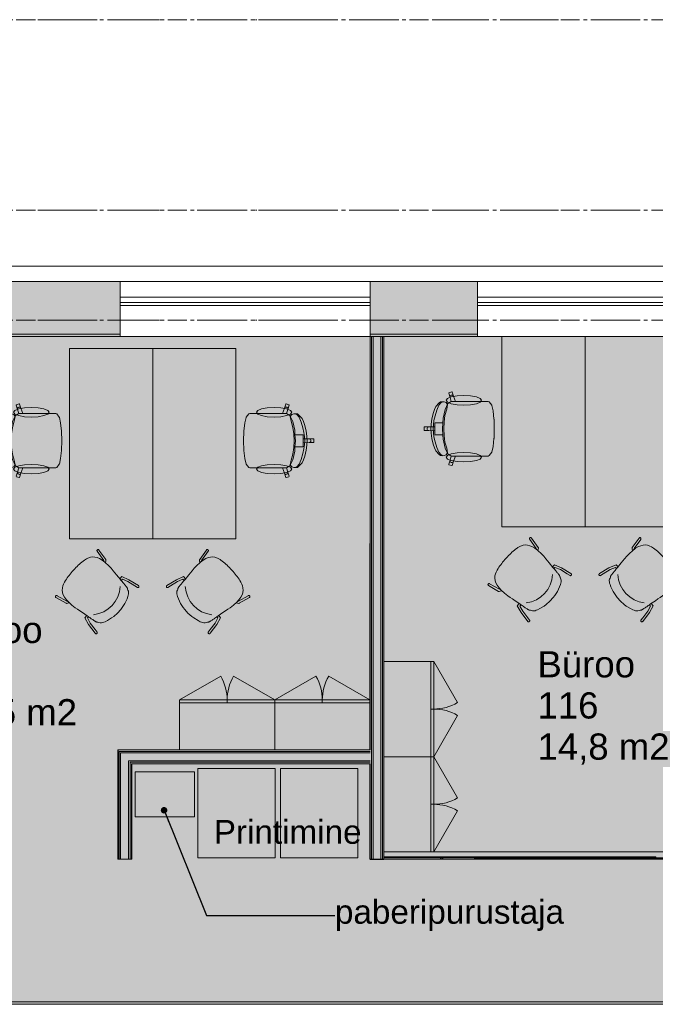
# Model space of a CAD drawing. Header units: millimetres. Extents: x -469965 to -394737, y -22321 to 14469.
# Tile 351 of 425: x -417473 to -412131, y -12347 to -4077. Entities that reach past the tile are written whole.
import ezdxf
from ezdxf.enums import TextEntityAlignment as Align

# ---------------------------------------------------------------- set-up
doc = ezdxf.new("R2010")
doc.units = ezdxf.units.MM
doc.header["$MEASUREMENT"] = 0
for name, pattern in [('CENTER', [254, 158.75, -31.75, 31.75, -31.75]), ('Dashed', [564.444447, 282.222223, -282.222223]), ('Dot & Dashed', [670.277762, 352.777767, -176.388884, 0, -141.111112])]:
    doc.linetypes.add(name, pattern=pattern)
for name, color, linetype, lineweight in [('A-06-TELJED_Pen_No__253', 7, 'Continuous', 13), ('A-11-SISUSTUS_Pen_No__250', 7, 'Continuous', 13), ('ARCHICAD Zone Stamps_Pen_No__1', 7, 'Continuous', 13), ('New_A-03-PEENJOON_Pen_No__7', 7, 'Continuous', 15), ('New_A-GLAZ-CURT.IFC Model_Pen_No__1', 7, 'Continuous', 13), ('New_A-WALL.IFC Model_Pen_No__1', 7, 'Continuous', 13), ('New_ARCHICAD Windows_Pen_No__1', 7, 'Continuous', 13), ('New_I-WALL.IFC Model_Pen_No__1', 7, 'Continuous', 13), ('SA Furniture & Equipment_Pen_No__1', 7, 'Continuous', 13)]:
    doc.layers.add(name, color=color, linetype=linetype, lineweight=lineweight)
for name, color, linetype in [('A-AREA.IFC Model', 7, 'Continuous'), ('New_A-FLOR.IFC Model', 7, 'Continuous'), ('New_A-WALL.IFC Model', 7, 'Continuous'), ('New_I-WALL.IFC Model', 7, 'Continuous'), ('SA Furniture & Equipment', 7, 'Continuous')]:
    doc.layers.add(name, color=color, linetype=linetype)
for name, color, linetype, lineweight, true_color in [('New_A-FLOR.IFC Model_Pen_No__89', 7, 'Continuous', 20, 0x71cebe), ('New_A-WALL.IFC Model_Pen_No__160', 7, 'Continuous', 0, 0xe8e8e8), ('New_I-WALL.IFC Model_Pen_No__160', 7, 'Continuous', 0, 0xe8e8e8), ('SA Furniture & Equipment_Pen_No__2', 7, 'Continuous', 15, 0x444444)]:
    doc.layers.add(name, color=color, linetype=linetype, lineweight=lineweight, true_color=true_color)
doc.styles.add('GENERATED_STYLE_1', font='arial.ttf')
doc.styles.add('GENERATED_STYLE_2', font='arial.ttf')
doc.dimstyles.new('GENERATED_STYLE__1', dxfattribs={"dimtxt": 0.18, "dimasz": 109.44, "dimexe": 0.18, "dimexo": 0.0625, "dimgap": 0.09, "dimtad": 0, "dimtih": 1, "dimtoh": 1, "dimdec": 4, "dimzin": 0, "dimdsep": 46, "dimcen": 0.09, "dimadec": 0, "dimazin": 0, "dimtfac": 1, "dimtdec": 4, "dimtmove": 0, "dimatfit": 3, "dimldrblk": 'ARROWHEAD_11', "dimfxl": 1, "dimtolj": 1, "dimtzin": 0, "dimarcsym": 0})

# ---------------------------------------------------------------- blocks, each defined once
blk = doc.blocks.new('Slab_2', base_point=(-432166.9, -6737.5))
at = {"layer": 'New_A-FLOR.IFC Model_Pen_No__89', "color": 123, "linetype": 'Continuous', "lineweight": 20, "true_color": 0x71cebe, "flags": 128}
blk.add_lwpolyline([(-432166.9, -6737.5), (-432166.9, -12327.5), (-405154.3, -12327.5), (-405154.3, -6737.5)], close=True, dxfattribs=at)
blk = doc.blocks.new('Slab_4', base_point=(-405155.3, -12327.5))
at = {"layer": 'New_A-FLOR.IFC Model_Pen_No__89', "color": 123, "linetype": 'Dashed', "lineweight": 20, "true_color": 0x71cebe, "flags": 128}
blk.add_lwpolyline([(-405155.3, -12327.5), (-405155.3, -6737.5), (-432166.8, -6737.5), (-432166.4, -10127.5), (-431616.9, -10127.5), (-431616.9, -12327.5)], close=True, dxfattribs=at)
blk = doc.blocks.new('Büroo_115_4', base_point=(-418101.1, -9042.6))
at = {"layer": 'A-AREA.IFC Model', "linetype": 'Continuous', "lineweight": 0, "true_color": 0xffe8e8}
blk.add_hatch(color=7, dxfattribs=at).paths.add_polyline_path([(-420544.5, -12327.5), (-418941.7, -12327.5), (-410397.2, -12327.5), (-408281.8, -12327.5), (-408281.8, -11117.5), (-410906.8, -11117.5), (-411022.8, -11117.5), (-414529.5, -11127.5), (-414529.5, -10327.5), (-416529.5, -10327.5), (-416529.5, -11127.5), (-416645.5, -11127.5), (-416645.5, -10211.5), (-414529.5, -10211.5), (-414528.4, -6737.5), (-420544.5, -6737.5), (-420544.5, -8895), (-420544.5, -10211.5), (-418428.5, -10211.5), (-418428.5, -11127.5), (-418544.5, -11127.5), (-418544.5, -10327.5), (-420544.5, -10327.5)])
at = {"layer": 'ARCHICAD Zone Stamps_Pen_No__1', "color": 7, "lineweight": 13, "style": 'GENERATED_STYLE_1'}
for tag, p in [('ROOM_NAME', (-418101.1, -9092.9)), ('ROOM_NUMBER', (-418101.1, -9438.6)), ('AC_TextStyle_1', (-418101.1, -9784.3))]:
    blk.add_attdef(tag, text='', height=220, dxfattribs=at).set_placement(p, align=Align.TOP_LEFT)
blk = doc.blocks.new('Büroo_116_17', base_point=(-413121.3, -9331.1))
at = {"layer": 'A-AREA.IFC Model', "linetype": 'Continuous', "lineweight": 0, "true_color": 0xffe8e8}
blk.add_hatch(color=7, dxfattribs=at).paths.add_polyline_path([(-414412.4, -6737.5), (-414412.4, -11117.5), (-411022.8, -11117.5), (-411022.8, -6737.5)])
at = {"layer": 'ARCHICAD Zone Stamps_Pen_No__1', "color": 7, "lineweight": 13, "style": 'GENERATED_STYLE_1'}
for tag, p in [('ROOM_NAME', (-413121.3, -9381.4)), ('ROOM_NUMBER', (-413121.3, -9727.1)), ('ROOM_AREA', (-413121.3, -10072.8))]:
    blk.add_attdef(tag, text='', height=220, dxfattribs=at).set_placement(p, align=Align.TOP_LEFT)
blk = doc.blocks.new('Wall_49', base_point=(-420896.2, -12602.5))
at = {"layer": 'New_I-WALL.IFC Model_Pen_No__160', "linetype": 'Continuous', "lineweight": 0, "true_color": 0x747474}
blk.add_hatch(color=8, dxfattribs=at).paths.add_polyline_path([(-409838.2, -12327.5), (-417790.5, -12327.5), (-417790.5, -12347.5), (-409838.2, -12347.5)])
at = {"layer": 'New_I-WALL.IFC Model_Pen_No__1', "color": 7, "linetype": 'Continuous', "lineweight": 13}
blk.add_line((-417790.5, -12347.5), (-409838.2, -12347.5), dxfattribs=at)
at = {"layer": 'New_I-WALL.IFC Model_Pen_No__1', "color": 7, "linetype": 'Continuous', "lineweight": 13, "flags": 128}
blk.add_lwpolyline([(-409838.2, -12327.5), (-417790.5, -12327.5)], dxfattribs=at)
blk = doc.blocks.new('Window (Wall) 6')
at = {"layer": 'New_ARCHICAD Windows_Pen_No__1', "color": 7, "linetype": 'Continuous', "lineweight": 13}
for p, q in [((1050, -260), (-1050, -260)), ((-1050, -260), (-1050, -285)), ((-1050, -285), (-1050, -330)), ((-1050, -285), (1050, -285)), ((-1050, -330), (1050, -330)), ((1050, -285), (1050, -260)), ((1050, -330), (1050, -285))]:
    blk.add_line(p, q, dxfattribs=at)
blk = doc.blocks.new('Window (Wall) 8')
at = {"layer": 'New_ARCHICAD Windows_Pen_No__1', "color": 7, "linetype": 'Continuous', "lineweight": 13}
for p, q in [((1050, -260), (-1050, -260)), ((-1050, -260), (-1050, -285)), ((-1050, -285), (-1050, -330)), ((-1050, -285), (1050, -285)), ((-1050, -330), (1050, -330)), ((1050, -285), (1050, -260)), ((1050, -330), (1050, -285))]:
    blk.add_line(p, q, dxfattribs=at)
blk = doc.blocks.new('Wall_55', base_point=(-404954.3, -6507.5))
at = {"layer": 'New_A-WALL.IFC Model_Pen_No__160', "linetype": 'Continuous', "lineweight": 0, "true_color": 0x747474}
for points in [[(-416628.4, -6277.5), (-417557.6, -6277.5), (-417557.6, -6717.5), (-416628.4, -6717.5)], [(-413624.7, -6277.5), (-414528.4, -6277.5), (-414528.4, -6717.5), (-413624.7, -6717.5)], [(-416628.4, -6717.5), (-417557.6, -6717.5), (-417557.6, -6737.5), (-416628.4, -6737.5)], [(-413624.7, -6717.5), (-414528.4, -6717.5), (-414528.4, -6737.5), (-413624.7, -6737.5)]]:
    blk.add_hatch(color=8, dxfattribs=at).paths.add_polyline_path(points)
at = {"layer": 'New_A-WALL.IFC Model_Pen_No__1', "color": 7, "linetype": 'Continuous', "lineweight": 13}
for p, q in [((-416628.4, -6277.5), (-416628.4, -6737.5)), ((-414528.4, -6277.5), (-416628.4, -6277.5)), ((-414528.4, -6277.5), (-414528.4, -6737.5)), ((-413624.7, -6277.5), (-413624.7, -6737.5)), ((-411524.7, -6277.5), (-413624.7, -6277.5)), ((-416628.4, -6717.5), (-417557.6, -6717.5)), ((-416628.4, -6737.5), (-414528.4, -6737.5)), ((-413624.7, -6717.5), (-414528.4, -6717.5)), ((-413624.7, -6737.5), (-411524.7, -6737.5))]:
    blk.add_line(p, q, dxfattribs=at)
at = {"layer": 'New_A-WALL.IFC Model_Pen_No__1', "color": 7, "linetype": 'Continuous', "lineweight": 13, "flags": 128}
for points in [[(-416628.4, -6277.5), (-417557.6, -6277.5)], [(-413624.7, -6277.5), (-414528.4, -6277.5)], [(-417557.6, -6737.5), (-416628.4, -6737.5)], [(-414528.4, -6737.5), (-413624.7, -6737.5)]]:
    blk.add_lwpolyline(points, dxfattribs=at)
at = {"layer": 'New_ARCHICAD Windows_Pen_No__1', "color": 7, "linetype": 'Continuous', "lineweight": 13, "zscale": 1000, "rotation": 180}
for name, p in [('Window (Wall) 6', (-415578.4, -6737.5)), ('Window (Wall) 8', (-412574.7, -6737.5))]:
    blk.add_blockref(name, p, dxfattribs=at)
blk = doc.blocks.new('Wall_94', base_point=(-414469.4, -11130.3))
at = {"layer": 'New_I-WALL.IFC Model_Pen_No__160', "linetype": 'Continuous', "lineweight": 0, "true_color": 0x747474}
for points in [[(-414514.9, -11130.3), (-414514.9, -6737.5), (-414527.4, -6737.5), (-414527.4, -11130.3)], [(-414502.4, -11130.3), (-414502.4, -6737.5), (-414514.9, -6737.5), (-414514.9, -11130.3)], [(-414436.4, -11130.3), (-414436.4, -6737.5), (-414502.4, -6737.5), (-414502.4, -11130.3)], [(-414423.9, -11130.3), (-414423.9, -6737.5), (-414436.4, -6737.5), (-414436.4, -11130.3)], [(-414411.4, -11130.3), (-414411.4, -6737.5), (-414423.9, -6737.5), (-414423.9, -11130.3)]]:
    blk.add_hatch(color=8, dxfattribs=at).paths.add_polyline_path(points)
at = {"layer": 'New_I-WALL.IFC Model_Pen_No__1', "color": 7, "linetype": 'Continuous', "lineweight": 13}
for p, q in [((-414514.9, -11130.3), (-414514.9, -6737.5)), ((-414502.4, -11130.3), (-414502.4, -6737.5)), ((-414436.4, -11130.3), (-414436.4, -6737.5)), ((-414423.9, -11130.3), (-414423.9, -6737.5))]:
    blk.add_line(p, q, dxfattribs=at)
at = {"layer": 'New_I-WALL.IFC Model_Pen_No__1', "color": 7, "linetype": 'Continuous', "lineweight": 13, "flags": 128}
for points in [[(-414411.4, -6737.5), (-414527.4, -6737.5)], [(-414527.4, -6737.5), (-414527.4, -10211.5)], [(-414411.4, -11130.3), (-414411.4, -6737.5)], [(-414527.4, -10327.5), (-414527.4, -11130.3)], [(-414527.4, -11130.3), (-414411.4, -11130.3)]]:
    blk.add_lwpolyline(points, dxfattribs=at)
blk = doc.blocks.new('Wall_113', base_point=(-416591.4, -11129.5))
at = {"layer": 'New_I-WALL.IFC Model_Pen_No__160', "linetype": 'Continuous', "lineweight": 0, "true_color": 0x747474}
for points in [[(-416636.9, -11129.5), (-416636.9, -10224), (-416649.4, -10211.5), (-416649.4, -11129.5)], [(-416624.4, -11129.5), (-416624.4, -10236.5), (-416636.9, -10224), (-416636.9, -11129.5)], [(-416558.4, -11129.5), (-416558.4, -10302.5), (-416624.4, -10236.5), (-416624.4, -11129.5)], [(-416545.9, -11129.5), (-416545.9, -10315), (-416558.4, -10302.5), (-416558.4, -11129.5)], [(-416533.4, -11129.5), (-416533.4, -10327.5), (-416545.9, -10315), (-416545.9, -11129.5)]]:
    blk.add_hatch(color=8, dxfattribs=at).paths.add_polyline_path(points)
at = {"layer": 'New_I-WALL.IFC Model_Pen_No__1', "color": 7, "linetype": 'Continuous', "lineweight": 13}
for p, q in [((-416636.9, -11129.5), (-416636.9, -10224)), ((-416624.4, -11129.5), (-416624.4, -10236.5)), ((-416558.4, -11129.5), (-416558.4, -10302.5)), ((-416545.9, -11129.5), (-416545.9, -10315))]:
    blk.add_line(p, q, dxfattribs=at)
at = {"layer": 'New_I-WALL.IFC Model_Pen_No__1', "color": 7, "linetype": 'Continuous', "lineweight": 13, "flags": 128}
for points in [[(-416649.4, -10211.5), (-416649.4, -11129.5)], [(-416533.4, -11129.5), (-416533.4, -10327.5)], [(-416649.4, -11129.5), (-416533.4, -11129.5)]]:
    blk.add_lwpolyline(points, dxfattribs=at)
blk = doc.blocks.new('Wall_114', base_point=(-414469.4, -10269.5))
at = {"layer": 'New_I-WALL.IFC Model_Pen_No__160', "linetype": 'Continuous', "lineweight": 0, "true_color": 0x747474}
for points in [[(-414527.4, -10211.5), (-416649.4, -10211.5), (-416636.9, -10224), (-414527.4, -10224)], [(-414527.4, -10224), (-416636.9, -10224), (-416624.4, -10236.5), (-414527.4, -10236.5)], [(-414527.4, -10236.5), (-416624.4, -10236.5), (-416558.4, -10302.5), (-414527.4, -10302.5)], [(-414527.4, -10302.5), (-416558.4, -10302.5), (-416545.9, -10315), (-414527.4, -10315)], [(-414527.4, -10315), (-416545.9, -10315), (-416533.4, -10327.5), (-414527.4, -10327.5)]]:
    blk.add_hatch(color=8, dxfattribs=at).paths.add_polyline_path(points)
at = {"layer": 'New_I-WALL.IFC Model_Pen_No__1', "color": 7, "linetype": 'Continuous', "lineweight": 13}
for p, q in [((-414527.4, -10224), (-416636.9, -10224)), ((-414527.4, -10236.5), (-416624.4, -10236.5)), ((-414527.4, -10302.5), (-416558.4, -10302.5)), ((-414527.4, -10315), (-416545.9, -10315))]:
    blk.add_line(p, q, dxfattribs=at)
at = {"layer": 'New_I-WALL.IFC Model_Pen_No__1', "color": 7, "linetype": 'Continuous', "lineweight": 13, "flags": 128}
for points in [[(-414527.4, -10211.5), (-416649.4, -10211.5)], [(-416533.4, -10327.5), (-414527.4, -10327.5)]]:
    blk.add_lwpolyline(points, dxfattribs=at)
blk = doc.blocks.new('Wall 1')
at = {"layer": 'New_A-WALL.IFC Model_Pen_No__1', "color": 7, "linetype": 'Continuous', "lineweight": 13}
for p, q in [((31731.9, 12870.1), (16890.2, 12870.1)), ((16890.2, 12740.1), (31731.9, 12740.1))]:
    blk.add_line(p, q, dxfattribs=at)
blk = doc.blocks.new('IFC Extruded_15')
at = {"layer": 'New_A-GLAZ-CURT.IFC Model_Pen_No__1', "color": 7, "linetype": 'Continuous', "lineweight": 13}
for p, q in [((238.3, 10), (-238.3, 10)), ((-238.3, 10), (-238.3, -10)), ((238.3, -10), (238.3, 10)), ((-238.3, -10), (238.3, -10))]:
    blk.add_line(p, q, dxfattribs=at)
blk = doc.blocks.new('IFC Extruded_16')
at = {"layer": 'New_A-GLAZ-CURT.IFC Model_Pen_No__1', "color": 7, "linetype": 'Continuous', "lineweight": 13}
for p, q in [((201.7, 10), (-201.7, 10)), ((-201.7, 10), (-201.7, -10)), ((201.7, -10), (201.7, 10)), ((-201.7, -10), (201.7, -10))]:
    blk.add_line(p, q, dxfattribs=at)
blk = doc.blocks.new('IFC Extruded_17')
at = {"layer": 'New_A-GLAZ-CURT.IFC Model_Pen_No__1', "color": 7, "linetype": 'Continuous', "lineweight": 13}
for p, q in [((238.3, 10), (-238.3, 10)), ((-238.3, 10), (-238.3, -10)), ((238.3, -10), (238.3, 10)), ((-238.3, -10), (238.3, -10))]:
    blk.add_line(p, q, dxfattribs=at)
blk = doc.blocks.new('IFC Extruded_18')
at = {"layer": 'New_A-GLAZ-CURT.IFC Model_Pen_No__1', "color": 7, "linetype": 'Continuous', "lineweight": 13}
for p, q in [((440, 10), (-440, 10)), ((-440, 10), (-440, -10)), ((440, -10), (440, 10)), ((-440, -10), (440, -10))]:
    blk.add_line(p, q, dxfattribs=at)
blk = doc.blocks.new('IFC Extruded_21')
at = {"layer": 'New_A-GLAZ-CURT.IFC Model_Pen_No__1', "color": 7, "linetype": 'Continuous', "lineweight": 13}
for p, q in [((243.3, 10), (-243.3, 10)), ((-243.3, 10), (-243.3, -10)), ((243.3, -10), (243.3, 10)), ((-243.3, -10), (243.3, -10))]:
    blk.add_line(p, q, dxfattribs=at)
blk = doc.blocks.new('IFC Extruded_22')
at = {"layer": 'New_A-GLAZ-CURT.IFC Model_Pen_No__1', "color": 7, "linetype": 'Continuous', "lineweight": 13}
for p, q in [((206.7, 10), (-206.7, 10)), ((-206.7, 10), (-206.7, -10)), ((206.7, -10), (206.7, 10)), ((-206.7, -10), (206.7, -10))]:
    blk.add_line(p, q, dxfattribs=at)
blk = doc.blocks.new('IFC Extruded_23')
at = {"layer": 'New_A-GLAZ-CURT.IFC Model_Pen_No__1', "color": 7, "linetype": 'Continuous', "lineweight": 13}
for p, q in [((450, 10), (-450, 10)), ((-450, 10), (-450, -10)), ((450, -10), (450, 10)), ((-450, -10), (450, -10))]:
    blk.add_line(p, q, dxfattribs=at)
blk = doc.blocks.new('Office Chair 06 23')
at = {"layer": 'SA Furniture & Equipment_Pen_No__1', "color": 7, "linetype": 'Continuous', "lineweight": 13}
for p, q in [((294.9, 587), (297.9, 590)), ((294.9, 550.1), (294.9, 587)), ((297.9, 590), (310, 590)), ((322.1, 590), (310, 590)), ((325.1, 587), (322.1, 590)), ((325.1, 550.1), (325.1, 587)), ((123.9, 491.8), (149.3, 502.9)), ((149.3, 502.9), (181, 514.6)), ((153.2, 483.1), (201.1, 497.5)), ((181, 514.6), (229.2, 525.5)), ((201.1, 497.5), (241.3, 507)), ((229.2, 525.5), (272.8, 531.7)), ((274.8, 511.9), (241.3, 507)), ((259.7, 470.3), (259.7, 500.3)), ((259.7, 500.3), (293.1, 500.3)), ((272.8, 531.7), (310, 533.5)), ((310, 513.6), (274.8, 511.9)), ((293.1, 500.3), (294.9, 550.1)), ((293.1, 500.3), (310, 500.3)), ((294.9, 550.1), (296.1, 555.8)), ((296.1, 555.8), (299.3, 560.7)), ((299.3, 560.7), (304.2, 563.9)), ((304.2, 563.9), (310, 565.1)), ((315.8, 563.9), (310, 565.1)), ((347.2, 531.7), (310, 533.5)), ((310, 513.6), (345.2, 511.9)), ((326.9, 500.3), (310, 500.3)), ((320.7, 560.7), (315.8, 563.9)), ((323.9, 555.8), (320.7, 560.7)), ((325.1, 550.1), (323.9, 555.8)), ((326.9, 500.3), (325.1, 550.1)), ((360.3, 500.3), (326.9, 500.3)), ((345.2, 511.9), (378.7, 507)), ((390.8, 525.5), (347.2, 531.7)), ((360.3, 470.3), (360.3, 500.3)), ((418.9, 497.5), (378.7, 507)), ((439, 514.6), (390.8, 525.5)), ((466.8, 483.1), (418.9, 497.5)), ((470.7, 502.9), (439, 514.6)), ((496.1, 491.8), (470.7, 502.9)), ((83.6, 432.5), (84.8, 439.4)), ((84.5, 422), (83.6, 432.5)), ((89.5, 404.2), (84.5, 422)), ((84.8, 451.6), (92.8, 462.5)), ((84.8, 439.4), (84.8, 451.6)), ((92.8, 450.3), (84.8, 439.4)), ((92.8, 462.5), (123.9, 491.8)), ((112.4, 466.1), (92.8, 450.3)), ((153.2, 483.1), (112.4, 466.1)), ((197.8, 414.5), (146.4, 400.2)), ((147.9, 413.4), (222.3, 429.2)), ((253, 422.4), (197.8, 414.5)), ((222.3, 429.2), (259.7, 431.6)), ((310, 424.8), (253, 422.4)), ((259.7, 431.6), (259.7, 470.3)), ((259.7, 431.6), (310, 434.8)), ((360.3, 431.6), (310, 434.8)), ((310, 424.8), (367, 422.4)), ((360.3, 431.6), (360.3, 470.3)), ((397.7, 429.2), (360.3, 431.6)), ((367, 422.4), (422.2, 414.5)), ((472.1, 413.4), (397.7, 429.2)), ((422.2, 414.5), (473.6, 400.2)), ((466.8, 483.1), (507.6, 466.1)), ((527.2, 462.5), (496.1, 491.8)), ((507.6, 466.1), (527.2, 450.3)), ((535.2, 451.6), (527.2, 462.5)), ((527.2, 450.3), (535.2, 439.4)), ((530.5, 404.2), (535.5, 422)), ((535.2, 439.4), (535.2, 451.6)), ((536.4, 432.5), (535.2, 439.4)), ((535.5, 422), (536.4, 432.5)), ((0, 358.1), (7.5, 380.9)), ((1.9, 354.4), (0, 358.1)), ((37.4, 343), (1.9, 354.4)), ((7.5, 380.9), (11.3, 382.8)), ((11.3, 382.8), (46.7, 371.4)), ((27, 356), (27.7, 361.8)), ((28.6, 350.4), (27, 356)), ((27.7, 361.8), (30.5, 366.9)), ((32.2, 345.8), (28.6, 350.4)), ((30.5, 366.9), (35.2, 370.5)), ((37.4, 343), (32.2, 345.8)), ((35.2, 370.5), (40.8, 372.1)), ((80.7, 327.3), (37.4, 343)), ((40.8, 372.1), (46.7, 371.4)), ((46.7, 371.4), (80.8, 361.7)), ((80.7, 361.5), (80.8, 361.7)), ((80.7, 361.5), (80.7, 327.3)), ((80.8, 361.7), (98.2, 389.6)), ((107.4, 392.5), (89.5, 404.2)), ((98.2, 389.6), (147.9, 413.4)), ((146.4, 400.2), (107.4, 392.5)), ((521.8, 389.6), (472.1, 413.4)), ((473.6, 400.2), (512.6, 392.5)), ((512.6, 392.5), (530.5, 404.2)), ((539.2, 361.7), (521.8, 389.6)), ((573.3, 371.4), (539.2, 361.7)), ((539.3, 361.5), (539.2, 361.7)), ((539.3, 361.5), (539.3, 327.3)), ((539.3, 327.3), (582.6, 343)), ((608.7, 382.8), (573.3, 371.4)), ((579.2, 372.1), (573.3, 371.4)), ((584.8, 370.5), (579.2, 372.1)), ((582.6, 343), (618.1, 354.4)), ((582.6, 343), (587.8, 345.8)), ((589.5, 366.9), (584.8, 370.5)), ((587.8, 345.8), (591.4, 350.4)), ((592.3, 361.8), (589.5, 366.9)), ((591.4, 350.4), (593, 356)), ((593, 356), (592.3, 361.8)), ((612.5, 380.9), (608.7, 382.8)), ((620, 358.1), (612.5, 380.9)), ((618.1, 354.4), (620, 358.1)), ((80.7, 118.2), (80.7, 327.3)), ((539.3, 118.2), (539.3, 327.3)), ((80.7, 82.1), (80.7, 118.2)), ((539.3, 82.1), (539.3, 118.2)), ((80.7, 51), (80.7, 82.1)), ((85.3, 42.4), (80.7, 51)), ((112.1, 21.3), (85.3, 42.4)), ((114.2, 20.4), (112.1, 21.3)), ((160.1, 9.7), (114.2, 20.4)), ((228.9, 2.6), (160.1, 9.7)), ((230, 2.5), (228.9, 2.6)), ((310, 0), (230, 2.5)), ((310, 0), (390, 2.5)), ((390, 2.5), (391.1, 2.6)), ((391.1, 2.6), (459.9, 9.7)), ((459.9, 9.7), (505.8, 20.4)), ((505.8, 20.4), (507.9, 21.3)), ((507.9, 21.3), (534.7, 42.4)), ((534.7, 42.4), (539.3, 51)), ((539.3, 51), (539.3, 82.1))]:
    blk.add_line(p, q, dxfattribs=at)
at = {"layer": 'SA Furniture & Equipment_Pen_No__1', "color": 7, "linetype": 'Continuous', "lineweight": 13, "flags": 128}
for points in [[(30.7, 255.9), (33.8, 313), (42.5, 361.3), (55.6, 393.6), (71, 405), (86.4, 393.6), (99.5, 361.3), (108.2, 313), (111.2, 255.9), (108.2, 198.9), (99.5, 150.6), (86.4, 118.3), (71, 106.9), (55.6, 118.3), (42.5, 150.6), (33.8, 198.9)], [(589.3, 255.9), (586.2, 313), (577.5, 361.3), (564.4, 393.6), (549, 405), (533.6, 393.6), (520.5, 361.3), (511.8, 313), (508.8, 255.9), (511.8, 198.9), (520.5, 150.6), (533.6, 118.3), (549, 106.9), (564.4, 118.3), (577.5, 150.6), (586.2, 198.9)]]:
    blk.add_lwpolyline(points, close=True, dxfattribs=at)
blk = doc.blocks.new('Office Cabinet 23')
at = {"layer": 'SA Furniture & Equipment_Pen_No__1', "color": 7, "linetype": 'Continuous', "lineweight": 13}
for p, q in [((0, 25), (800, 25)), ((0, 0), (0, 25)), ((400, 0), (400, 25))]:
    blk.add_line(p, q, dxfattribs=at)
at = {"layer": 'SA Furniture & Equipment_Pen_No__1', "color": 7, "linetype": 'Continuous', "lineweight": 13, "flags": 128}
blk.add_lwpolyline([(0, 0), (800, 0), (800, 420), (0, 420)], close=True, dxfattribs=at)
blk = doc.blocks.new('SOLA_377_16')
at = {"layer": 'SA Furniture & Equipment_Pen_No__1', "color": 7, "linetype": 'Continuous', "lineweight": 13}
for p, q in [((22.7, 470.1), (35.2, 402.8)), ((17.9, 399.7), (37.9, 337.9)), ((35.2, 402.8), (51.6, 355.9))]:
    blk.add_line(p, q, dxfattribs=at)
at = {"layer": 'SA Furniture & Equipment_Pen_No__1', "color": 7, "linetype": 'Continuous', "lineweight": 13, "flags": 128}
for points in [[(0.3, 491.5), (17.9, 399.7), (37.9, 337.9), (62.8, 337.9), (65.2, 355.9), (51.6, 355.9), (35.2, 402.8), (22.7, 470.1), (17.7, 496.4), (16.8, 498.4), (15.4, 500.1), (13.5, 501.4), (11.3, 502.2), (9, 502.5), (6.7, 502.1), (4.5, 501.2), (2.6, 499.8), (1.2, 498.1), (0.3, 496), (0, 493.8), (0.2, 492.5)], [(117.1, 482.2), (108, 476.6), (100.7, 471.2), (95.4, 466.3), (92.7, 462.6), (87.5, 450.8), (84.6, 444.2), (82.3, 440.5), (81.5, 439.4), (80.6, 438.5), (79.4, 437.2), (78.1, 435.1), (76.6, 430.2), (76.1, 427.4), (75.5, 424.3), (74.8, 420.5), (74, 416), (73.1, 410.7), (72.1, 404.9), (71, 398.2), (70, 391.2), (68.9, 384), (67.9, 376.4), (66.8, 368.1), (65.8, 360), (64.7, 351.8), (63.6, 343.7), (57, 295.4), (53.5, 270), (50.3, 246.3), (47, 222.5), (44.3, 186.5), (44, 150.8), (46.5, 123.4), (52.1, 96.2), (62.2, 69.5), (80.6, 43.7), (97.5, 30.8), (114.3, 22.2), (127.6, 17.3), (145.8, 11.9), (160.6, 8.9), (173.8, 6.6), (187.1, 4.7), (200.4, 3.2), (213.5, 2.1), (226.7, 1.2), (240.3, 0.5), (254.8, 0.1), (270.7, 0), (286.5, 0.2), (301, 0.6), (314.6, 1.2), (327.8, 2), (340.9, 3.2), (354.2, 4.7), (367.5, 6.6), (380.7, 8.9), (395.5, 11.9), (403.7, 14.1), (413.7, 17.3), (427, 22.2), (446.8, 32.8), (460.7, 43.7), (473.2, 59.2), (482.6, 77.2), (489.2, 96.2), (494.8, 123.4), (497.3, 150.7), (496.9, 199.1), (496.1, 222.7), (490.7, 252.3), (484.3, 295.4), (477.7, 343.6), (476.6, 351.9), (475.5, 359.9), (474.5, 368.1), (473.4, 376.4), (472.4, 383.9), (471.3, 391.1), (470.3, 398.2), (469.3, 404.7), (468.3, 410.6), (467.4, 416), (466.6, 420.4), (465.8, 424.3), (465.2, 427.3), (464.6, 430.4), (463.2, 435.1), (462.3, 437.2), (461.4, 438.4), (459.4, 440.4), (456.9, 444.1), (454, 450.7), (449.9, 460.6), (446.2, 466.2), (441, 471), (433.8, 476.4), (424.6, 482), (414.1, 487.1), (394.1, 495), (353.5, 507.1), (312.5, 514.3), (291.5, 516.1), (250.1, 516.2), (209, 511.4), (188.3, 507.2), (147.8, 495.2), (127.7, 487.3)], [(541, 491.5), (523.4, 399.7), (503.4, 337.9), (478.5, 337.9), (476.1, 355.9), (489.7, 355.9), (506.1, 402.8), (518.6, 470.1), (523.6, 496.4), (524.5, 498.4), (525.9, 500.1), (527.8, 501.4), (530, 502.2), (532.3, 502.5), (534.6, 502.1), (536.8, 501.2), (538.7, 499.8), (540.1, 498.1), (541, 496), (541.3, 493.8), (541.1, 492.5)], [(44, 153.7), (41.2, 153.3), (32.6, 150.2), (25, 144.2), (23.6, 142.4), (22.7, 140.3), (1.6, 44.6), (1.3, 42.3), (1.7, 40.1), (2.6, 38), (4.1, 36.2), (6, 34.8), (8.2, 33.9), (10.5, 33.6), (12.8, 34), (15, 34.8), (16.8, 36.2), (18.2, 38.1), (19.1, 40.2), (19.3, 41), (19.3, 41.1), (19.3, 41.2), (39.8, 133.9), (45.2, 137.1)], [(497.3, 153.7), (500.1, 153.3), (508.7, 150.2), (516.3, 144.2), (517.7, 142.4), (518.6, 140.3), (539.7, 44.6), (540, 42.3), (539.6, 40.1), (538.7, 38), (537.2, 36.2), (535.3, 34.8), (533.1, 33.9), (530.8, 33.6), (528.5, 34), (526.3, 34.8), (524.5, 36.2), (523.1, 38.1), (522.2, 40.2), (522, 41), (522, 41.1), (522, 41.2), (501.5, 133.9), (496.1, 137.1)]]:
    blk.add_lwpolyline(points, close=True, dxfattribs=at)
at = {"layer": 'SA Furniture & Equipment_Pen_No__1', "color": 7, "linetype": 'Continuous', "lineweight": 13}
blk.add_arc((272.6, 187.4), 251.6, 50.73997, 131.19021, dxfattribs=at)
blk = doc.blocks.new('ARROWHEAD_11')
at = {"color": 0, "linetype": 'Continuous', "lineweight": 0}
blk.add_line((0, 0), (-1, 0), dxfattribs=at)
at = {"color": 0, "linetype": 'Continuous', "lineweight": 0, "const_width": 0.25, "flags": 128}
blk.add_lwpolyline([(-0.125, 0, 1), (0.125, 0, 1)], format="xyb", close=True, dxfattribs=at)
blk = doc.blocks.new('Office Desk Rect 23')
at = {"layer": 'SA Furniture & Equipment_Pen_No__1', "color": 7, "linetype": 'Continuous', "lineweight": 13, "flags": 128}
blk.add_lwpolyline([(0, 0), (1600, 0), (1600, 700), (0, 700)], close=True, dxfattribs=at)

msp = doc.modelspace()

# ---------------------------------------------------------------- linework, layer by layer
at = {"layer": 'A-06-TELJED_Pen_No__253', "color": 7, "linetype": 'Dot & Dashed', "lineweight": 13}
for p, q in [((-397527.1, -4077.5), (-440947.5, -4077.5)), ((-397527.1, -5677.5), (-440947.5, -5677.5)), ((-397527.1, -6602.5), (-440947.5, -6602.5))]:
    msp.add_line(p, q, dxfattribs=at)
at = {"layer": 'A-06-TELJED_Pen_No__253', "color": 7, "linetype": 'CENTER', "lineweight": 13}
for p, q in [((-397527.1, -4077.5), (-440947.5, -4077.5)), ((-397527.1, -5677.5), (-440947.5, -5677.5)), ((-397527.1, -6602.5), (-440947.5, -6602.5))]:
    msp.add_line(p, q, dxfattribs=at)
at = {"layer": 'A-11-SISUSTUS_Pen_No__250', "color": 7, "linetype": 'Continuous', "lineweight": 13}
for p, q in [((-413993.5, -9467.5), (-413793.5, -9813.9)), ((-416129.5, -9791.5), (-415783.1, -9591.5)), ((-415329.5, -9791.5), (-415676, -9591.5)), ((-415329.5, -9791.5), (-414983.1, -9591.5)), ((-414529.5, -9791.5), (-414876, -9591.5)), ((-413993.5, -10267.5), (-413793.5, -9921.1)), ((-413993.5, -10267.5), (-413793.5, -10613.9)), ((-415976.6, -11118), (-415976.6, -10368)), ((-415326.6, -10368), (-415976.6, -10368)), ((-415326.6, -10368), (-415326.6, -11118)), ((-415280.5, -11118), (-415280.5, -10368)), ((-414630.5, -10368), (-415280.5, -10368)), ((-414630.5, -10368), (-414630.5, -11118)), ((-413993.5, -11067.5), (-413793.5, -10721.1)), ((-415326.6, -11118), (-415976.6, -11118)), ((-414630.5, -11118), (-415280.5, -11118))]:
    msp.add_line(p, q, dxfattribs=at)
for centre, start, end in [((-416129.5, -9791.5), 0, 30), ((-415329.5, -9791.5), 150, 180), ((-415329.5, -9791.5), 0, 30), ((-414529.5, -9791.5), 150, 180), ((-413993.5, -9467.5), 270, 300), ((-413993.5, -10267.5), 60, 90), ((-413993.5, -10267.5), 270, 300), ((-413993.5, -11067.5), 60, 90)]:
    msp.add_arc(centre, 400, start, end, dxfattribs=at)
at = {"layer": 'A-AREA.IFC Model', "color": 7, "linetype": 'Continuous', "lineweight": 0, "true_color": 0xffe8e8, "flags": 128}
for points in [[(-420544.5, -12327.5), (-418941.7, -12327.5), (-410397.2, -12327.5), (-408281.8, -12327.5), (-408281.8, -11117.5), (-410906.8, -11117.5), (-411022.8, -11117.5), (-414529.5, -11127.5), (-414529.5, -10327.5), (-416529.5, -10327.5), (-416529.5, -11127.5), (-416645.5, -11127.5), (-416645.5, -10211.5), (-414529.5, -10211.5), (-414528.4, -6737.5), (-420544.5, -6737.5), (-420544.5, -8895), (-420544.5, -10211.5), (-418428.5, -10211.5), (-418428.5, -11127.5), (-418544.5, -11127.5), (-418544.5, -10327.5), (-420544.5, -10327.5)], [(-414412.4, -6737.5), (-414412.4, -11117.5), (-411022.8, -11117.5), (-411022.8, -6737.5)]]:
    msp.add_lwpolyline(points, close=True, dxfattribs=at)
at = {"layer": 'New_A-03-PEENJOON_Pen_No__7', "color": 7, "linetype": 'Continuous', "lineweight": 15}
for points in [[(-414412.4, -11067.5), (-411024.7, -11067.5)], [(-414412.4, -11127.5), (-411024.7, -11127.5)]]:
    msp.add_lwpolyline(points, dxfattribs=at)
at = {"layer": 'SA Furniture & Equipment_Pen_No__2', "color": 250, "linetype": 'Continuous', "lineweight": 15, "true_color": 0x444444, "flags": 128}
msp.add_lwpolyline([(-416503.3, -10774), (-416003.3, -10774), (-416003.3, -10394), (-416503.3, -10394)], close=True, dxfattribs=at)
msp.add_lwpolyline([(-416503.3, -10774), (-416003.3, -10774), (-416003.3, -10394), (-416503.3, -10394)], close=True, dxfattribs=at)

# ---------------------------------------------------------------- block references
at = {"layer": 'A-AREA.IFC Model', "color": 7, "linetype": 'Continuous', "lineweight": 13}
ref = msp.add_blockref('Büroo_115_4', (-418101.1, -9042.6), dxfattribs=at)
ref.add_attrib('AC_TextStyle_1', '40,5 m2', dxfattribs={"layer": 'ARCHICAD Zone Stamps_Pen_No__1', "color": 7, "lineweight": 13, "height": 220, "style": 'GENERATED_STYLE_1'}).set_placement((-418101.1, -9784.3), align=Align.TOP_LEFT)
ref.add_attrib('ROOM_NAME', 'Büroo', dxfattribs={"layer": 'ARCHICAD Zone Stamps_Pen_No__1', "color": 7, "lineweight": 13, "height": 220, "style": 'GENERATED_STYLE_1'}).set_placement((-418101.1, -9092.9), align=Align.TOP_LEFT)
msp.add_blockref('Büroo_116_17', (-413121.3, -9331.1), dxfattribs=at).add_auto_attribs({'ROOM_NAME': 'Büroo', 'ROOM_NUMBER': '116', 'ROOM_AREA': '14,8 m2'})
at = {"layer": 'New_A-FLOR.IFC Model', "color": 123, "linetype": 'Continuous', "lineweight": 20, "true_color": 0x71cebe}
for name, p in [('Slab_2', (-432166.9, -6737.5)), ('Slab_4', (-405155.3, -12327.5))]:
    msp.add_blockref(name, p, dxfattribs=at)
at = {"layer": 'New_A-GLAZ-CURT.IFC Model_Pen_No__1', "color": 7, "linetype": 'Continuous', "lineweight": 13, "zscale": 1000}
for name, p in [('IFC Extruded_15', (-414174.1, -11117.5)), ('IFC Extruded_21', (-414169.1, -11117.5)), ('IFC Extruded_15', (-414174.1, -11117.5)), ('IFC Extruded_22', (-413719.1, -11117.5)), ('IFC Extruded_16', (-413714.1, -11117.5)), ('IFC Extruded_16', (-413714.1, -11117.5)), ('IFC Extruded_17', (-413274.1, -11117.5)), ('IFC Extruded_21', (-413269.1, -11117.5)), ('IFC Extruded_15', (-413274.1, -11117.5)), ('IFC Extruded_23', (-412575.7, -11117.5)), ('IFC Extruded_18', (-412575.7, -11117.5)), ('IFC Extruded_18', (-412575.7, -11117.5))]:
    msp.add_blockref(name, p, dxfattribs=at)
at = {"layer": 'New_A-WALL.IFC Model', "color": 7, "lineweight": 35}
msp.add_blockref('Wall_55', (-404954.3, -6507.5), dxfattribs=at)
at = {"layer": 'New_A-WALL.IFC Model_Pen_No__1', "color": 7, "linetype": 'Continuous', "lineweight": 13, "zscale": 1000}
msp.add_blockref('Wall 1', (-437257.3, -19017.6), dxfattribs=at)
at = {"layer": 'New_I-WALL.IFC Model', "color": 7, "lineweight": 35}
for name, p in [('Wall_94', (-414469.4, -11130.3)), ('Wall_113', (-416591.4, -11129.5)), ('Wall_114', (-414469.4, -10269.5)), ('Wall_49', (-420896.2, -12602.5))]:
    msp.add_blockref(name, p, dxfattribs=at)
at = {"layer": 'SA Furniture & Equipment', "color": 7, "linetype": 'Continuous', "lineweight": 13, "xscale": -1, "zscale": 1000}
for name, p, rotation in [('Office Desk Rect 23', (-412719.7, -6737.5), 90), ('Office Desk Rect 23', (-416355.2, -6837.9), 90), ('Office Chair 06 23', (-415590.9, -7923.6), 270), ('SOLA_377_16', (-413566.9, -8801.5), 227.8404885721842), ('SOLA_377_16', (-417202.4, -8901.9), 227.8404885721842)]:
    msp.add_blockref(name, p, dxfattribs=dict(at, rotation=rotation))
at = {"layer": 'SA Furniture & Equipment', "color": 7, "linetype": 'Continuous', "lineweight": 13, "zscale": 1000}
for name, p, rotation in [('Office Desk Rect 23', (-412719.7, -6737.5), 270), ('Office Desk Rect 23', (-416355.2, -6837.9), 270), ('Office Chair 06 23', (-413484, -7823.2), 90.00000000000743), ('Office Chair 06 23', (-417119.4, -7923.6), 90.00000000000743), ('SOLA_377_16', (-411872.5, -8801.5), 132.1595114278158), ('SOLA_377_16', (-415508, -8901.9), 132.1595114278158)]:
    msp.add_blockref(name, p, dxfattribs=dict(at, rotation=rotation))
at = {"layer": 'SA Furniture & Equipment_Pen_No__1', "color": 7, "linetype": 'Continuous', "lineweight": 13, "zscale": 1000}
for p, rotation in [((-413993.5, -10267.5), 90), ((-415329.5, -9791.5), 180), ((-414529.5, -9791.5), 180), ((-413993.5, -11067.5), 90)]:
    msp.add_blockref('Office Cabinet 23', p, dxfattribs=dict(at, rotation=rotation))

# ---------------------------------------------------------------- texts
at = {"layer": 'A-11-SISUSTUS_Pen_No__250', "color": 7, "linetype": 'Continuous', "lineweight": 13, "insert": (-415841.7, -11002.2), "char_height": 200, "attachment_point": 7, "style": 'GENERATED_STYLE_2'}
msp.add_mtext('\\A1;{\\pql;\\fArial Baltic|b0|i0|c186|p34;Printimine}', dxfattribs=at)
at = {"layer": 'SA Furniture & Equipment_Pen_No__1', "color": 7, "linetype": 'Continuous', "lineweight": 13, "insert": (-414823.6, -11600.8), "char_height": 200, "attachment_point": 4, "style": 'GENERATED_STYLE_2'}
msp.add_mtext('\\A1;{\\pql;\\fArial Baltic|b0|i0|c186|p34;paberipurustaja}', dxfattribs=at)

# ---------------------------------------------------------------- leaders
at = {"layer": 'SA Furniture & Equipment_Pen_No__1', "color": 7, "linetype": 'Continuous', "lineweight": 13, "annotation_type": 0, "has_hookline": 1, "hookline_direction": 0, "text_width": 1893.8}
msp.add_leader([(-416259.6, -10717.7), (-415903.6, -11600.8), (-414823.7, -11600.8)], dimstyle='GENERATED_STYLE__1', dxfattribs=at)

doc.saveas('drawing.dxf')
